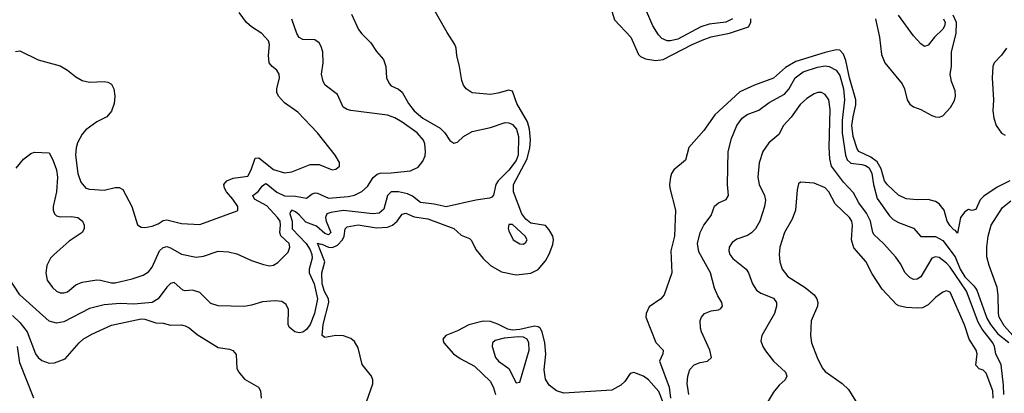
# Model space of a CAD drawing. Header units: inches. Extents: x 1173000 to 1307049, y 522583 to 678455.
# Tile 377 of 617: x 1273010 to 1278365, y 566116 to 568145. Entities that reach past the tile are written whole.
import ezdxf

# ---------------------------------------------------------------- set-up
doc = ezdxf.new("R2010")
doc.units = ezdxf.units.IN
doc.header["$MEASUREMENT"] = 0
doc.layers.add('B2576', color=7, linetype='Continuous')

msp = doc.modelspace()

# ---------------------------------------------------------------- linework, layer by layer
at = {"layer": 'B2576', "color": 5}
for points, elevation in [([(1276887, 568150), (1276850, 568132), (1276760.2, 568119.8), (1276714.5, 568105.5), (1276590, 568039.1), (1276550.1, 568030.1), (1276530.7, 568030.7), (1276503, 568043), (1276483.3, 568063.3), (1276452.4, 568112.4), (1276402, 568230)], 740), ([(1274814.5, 568174.5), (1274852.4, 568092.4), (1274870, 568067.8), (1274918.8, 568018.8), (1274950, 567972.7), (1274988.2, 567928.2), (1275001.6, 567890), (1275005.6, 567830), (1275018.7, 567798.7), (1275030, 567786.6), (1275070, 567767.8), (1275090, 567751.6), (1275123.7, 567690), (1275154.3, 567650), (1275203.2, 567610), (1275296.5, 567556.5), (1275322.7, 567530), (1275350, 567489.6), (1275370, 567474), (1275390, 567479.6), (1275423.1, 567510), (1275470, 567538), (1275570, 567559.8), (1275650, 567587.5), (1275670, 567585.4), (1275690, 567576), (1275711.4, 567550), (1275722.4, 567510), (1275720.1, 567410), (1275710, 567380.1), (1275670, 567327.8), (1275611.8, 567270), (1275600.2, 567250), (1275587.3, 567192.7), (1275578.4, 567181.6), (1275565.1, 567174.9), (1275490, 567164.6), (1275330, 567128.9), (1275263.4, 567143.4), (1275190, 567152.8), (1275145.9, 567185.9), (1275118.4, 567198.4), (1275070, 567209.7), (1275030.4, 567209.6), (1275009.3, 567190), (1274990, 567115.8), (1274965.5, 567094.5), (1274930, 567091.5), (1274770, 567108.7), (1274702.2, 567097.8), (1274679.8, 567090), (1274673.6, 567070), (1274677.3, 567050), (1274702.5, 566990), (1274690, 566976.9), (1274670, 566984.3), (1274623.3, 567023.3), (1274566.2, 567046.2), (1274530, 567085.4), (1274510, 567101.3), (1274489.2, 567110), (1274480, 567100), (1274478.5, 567090), (1274491.5, 567051.5), (1274490.8, 567010), (1274568.5, 566930), (1274590, 566894.9), (1274599.1, 566870), (1274601.3, 566850), (1274584.9, 566790), (1274584.5, 566770), (1274612.1, 566710), (1274630.3, 566630), (1274613, 566550), (1274590, 566489.2), (1274570, 566463.2), (1274550, 566448.1), (1274530, 566443.6), (1274506.8, 566450), (1274474.9, 566474.9), (1274470.4, 566490.4), (1274471.1, 566571.1), (1274458.5, 566598.5), (1274434.8, 566614.8), (1274399, 566619), (1274330, 566612.8), (1274270, 566594.2), (1274230, 566587.2), (1274090, 566592), (1274050, 566604.6), (1273990, 566664.4), (1273950, 566676), (1273910, 566672.4), (1273896.7, 566676.7), (1273850, 566718.5), (1273830, 566712.3), (1273810, 566692.9), (1273763.2, 566630), (1273730, 566610.1), (1273630, 566599.6), (1273555.7, 566604.3), (1273470, 566596.4), (1273390, 566576.8), (1273250, 566503.5), (1273210, 566496.1), (1273170, 566507), (1273010.2, 566650.2), (1272945.2, 566750)], 740), ([(1272987.9, 567972.1), (1273010, 567975.6), (1273110, 567926.7), (1273230, 567894.9), (1273270, 567871.3), (1273314.5, 567834.5), (1273350, 567814.7), (1273390, 567806), (1273470, 567808.8), (1273490, 567805.3), (1273510, 567794), (1273521.5, 567770), (1273527.1, 567730), (1273523.5, 567690), (1273510, 567647.6), (1273483.4, 567616.6), (1273428.5, 567590), (1273370, 567546.9), (1273350, 567524), (1273324.5, 567475.5), (1273317, 567450), (1273313.8, 567410), (1273326.2, 567310), (1273343, 567263), (1273370.2, 567230.2), (1273390, 567224.7), (1273470, 567218.6), (1273530, 567233.4), (1273550, 567234), (1273570, 567222.4), (1273619.3, 567130), (1273650, 567030.8), (1273670, 567017.6), (1273690, 567016), (1273730, 567023.2), (1273763.3, 567036.7), (1273790, 567053.8), (1273810, 567057.4), (1273890, 567037.7), (1273990, 567032.9), (1274193.4, 567106.6), (1274197, 567110), (1274196, 567130), (1274169.8, 567170), (1274134.2, 567210), (1274122.9, 567230), (1274119.6, 567250), (1274136.8, 567270), (1274170, 567284.2), (1274250, 567294.4), (1274269.5, 567330.5), (1274290, 567392.1), (1274310, 567394.6), (1274390, 567330.7), (1274450, 567313.8), (1274490, 567318.7), (1274590, 567357.7), (1274637.9, 567357.9), (1274710, 567330.4), (1274730, 567333), (1274749.4, 567350), (1274749.6, 567370), (1274726.3, 567410), (1274629.9, 567529.9), (1274522.8, 567642.8), (1274450, 567693.5), (1274418, 567730), (1274408.8, 567750), (1274408.9, 567768.9), (1274423.1, 567830), (1274420.9, 567850), (1274408.3, 567870), (1274382.2, 567890), (1274367.3, 567910), (1274362.1, 567950), (1274368.1, 568010), (1274362.4, 568030), (1274326.2, 568070), (1274270, 568105.4), (1274243.2, 568130), (1274203.9, 568183.9)], 780), ([(1272990, 567338), (1273030, 567387.7), (1273070, 567418), (1273090, 567424.7), (1273170, 567422), (1273190, 567384.7), (1273209.4, 567329.4), (1273215.1, 567290), (1273210.9, 567210), (1273191.3, 567130), (1273191.6, 567110), (1273199.5, 567090), (1273210, 567079.5), (1273230, 567074.9), (1273290, 567076.5), (1273326.8, 567070), (1273351, 567051), (1273360.3, 567030), (1273361.1, 567010), (1273350.4, 566990), (1273278.1, 566941.9), (1273196.5, 566870), (1273178, 566850), (1273157.6, 566810), (1273151.3, 566770), (1273159.6, 566730), (1273188.9, 566690), (1273210, 566671.6), (1273230, 566661.5), (1273250, 566660.8), (1273270, 566668), (1273314.7, 566705.3), (1273350, 566718.9), (1273430, 566731.8), (1273450, 566731), (1273510, 566715.9), (1273530, 566715.9), (1273622.3, 566737.7), (1273681.7, 566758.3), (1273710, 566776.2), (1273730, 566801.5), (1273769.5, 566890.5), (1273790, 566907.1), (1273810, 566912.6), (1273830, 566906), (1273890, 566871.9), (1273970, 566855.8), (1274010, 566860.2), (1274090, 566887.8), (1274144.7, 566884.7), (1274190, 566873.4), (1274270, 566836.5), (1274335, 566815), (1274370, 566808.5), (1274390, 566811.2), (1274414, 566826), (1274470, 566882.4), (1274478.8, 566910), (1274475.2, 566930), (1274430.8, 566970.8), (1274423.9, 566990), (1274428.5, 567030), (1274425.9, 567050), (1274412.5, 567070), (1274354.6, 567134.6), (1274287.3, 567170), (1274277.4, 567190), (1274307.5, 567212.5), (1274330, 567242.9), (1274345.6, 567254.4), (1274350, 567256.1), (1274407.8, 567207.8), (1274450, 567188.3), (1274510, 567186.5), (1274570, 567176.2), (1274600.8, 567199.2), (1274615.9, 567204.1), (1274630, 567203.7), (1274690, 567175.6), (1274795.4, 567184.6), (1274830, 567191.3), (1274870, 567211.6), (1274900.8, 567239.2), (1274932.9, 567287.1), (1274954, 567306), (1274970, 567311.9), (1275030, 567313), (1275135.3, 567324.7), (1275176.5, 567343.5), (1275203, 567377), (1275214.2, 567405.8), (1275217.5, 567430), (1275213.9, 567470), (1275205.4, 567490), (1275171.3, 567530), (1275090, 567587.6), (1275050, 567612.8), (1275010, 567626.7), (1274811.3, 567651.3), (1274790, 567657.2), (1274769.8, 567669.8), (1274738.8, 567738.8), (1274671.3, 567790), (1274659.7, 567810), (1274651.1, 567850), (1274660.4, 567910), (1274658.5, 567970), (1274650, 567999.3), (1274638.7, 568018.7), (1274614.7, 568034.7), (1274550, 568038.2), (1274530, 568048.7), (1274517.8, 568070), (1274490, 568148.2)], 760), ([(1274895.6, 566070), (1274930, 566168), (1274930.4, 566190), (1274923.9, 566210), (1274873.1, 566273.1), (1274850, 566363.5), (1274830, 566397.3), (1274810, 566413.8), (1274770, 566427.8), (1274730, 566429.5), (1274670, 566419.4), (1274655.3, 566430), (1274660.4, 566490), (1274691.8, 566610), (1274688.9, 566630), (1274668.3, 566668.3), (1274655.2, 566710), (1274653.3, 566770), (1274670.2, 566830), (1274630, 566930.9), (1274645.3, 566925.3), (1274650, 566928.1), (1274689.8, 566909.8), (1274711.8, 566908.2), (1274738.7, 566921.3), (1274765.9, 566950), (1274774.6, 566970), (1274780.5, 567010), (1274790, 567019.5), (1274850, 567030.4), (1274950, 567014.7), (1275010, 567017.8), (1275038.2, 567030), (1275063, 567050), (1275090, 567089.4), (1275110, 567093.9), (1275154.7, 567074.7), (1275230, 567064.3), (1275371, 567011), (1275410, 566974.1), (1275456.4, 566956.4), (1275466.6, 566946.6), (1275490, 566896.3), (1275530, 566847.5), (1275570, 566810.9), (1275630, 566776.3), (1275710, 566760.2), (1275790, 566767.7), (1275830, 566787.5), (1275870, 566834.8), (1275890, 566871), (1275910, 566923.6), (1275913.2, 566950), (1275908.7, 566970), (1275890, 567003.2), (1275870, 567026.7), (1275790, 567040.1), (1275761.6, 567061.6), (1275741.6, 567090), (1275696.2, 567210), (1275696.1, 567250), (1275769.5, 567390), (1275783.5, 567450), (1275787.6, 567490), (1275782.2, 567550), (1275771.1, 567590), (1275714.2, 567690), (1275690, 567756.9), (1275670, 567762.7), (1275610, 567745.3), (1275570, 567739.3), (1275470, 567747.1), (1275437.6, 567770), (1275422.9, 567790), (1275414, 567814), (1275402.4, 567890), (1275387.6, 567950), (1275384.5, 567990), (1275377, 568010), (1275334.6, 568074.6), (1275270, 568189.5)], 720), ([(1276230, 568190.4), (1276244.2, 568144.2), (1276332.9, 568050), (1276375.5, 567955.5), (1276385.8, 567945.8), (1276412.9, 567932.9), (1276470, 567924.2), (1276510, 567928.5), (1276666.6, 568010), (1276730, 568038.1), (1276770, 568051.9), (1276870, 568071.7), (1276974, 568106), (1276986.7, 568130), (1276985.4, 568150)], 720), ([(1277663.4, 568150), (1277685.7, 568050), (1277696.2, 567956.2), (1277714.3, 567910), (1277810, 567796.9), (1277821, 567770), (1277835.5, 567710), (1277850, 567686), (1277870, 567671.9), (1277910, 567657.2), (1277970, 567624.3), (1277990, 567616.8), (1278010, 567615.5), (1278030, 567623.5), (1278072.5, 567667.5), (1278093.9, 567706.1), (1278099.6, 567730), (1278098.2, 567758.2), (1278076.8, 567810), (1278070.3, 567850), (1278076.6, 567890), (1278078.1, 567970), (1278102.4, 568070), (1278104.2, 568130), (1278085.8, 568170)], 720), ([(1278033.4, 568150), (1278042.4, 568130), (1278038.9, 568110), (1278030, 568093.8), (1277985.1, 568050), (1277950, 568006.8), (1277930, 567998.8), (1277910, 568013.4), (1277870, 568056.5), (1277790, 568170.4)], 740), ([(1278393.8, 567270), (1278325.4, 567234.6), (1278252.5, 567187.5), (1278234.1, 567165.9), (1278210, 567114.5), (1278190, 567109.3), (1278170, 567114.5), (1278150, 567102), (1278127.2, 567070), (1278110, 566985.2), (1278099.7, 566999.7), (1278090, 567003.6), (1278070, 567024.7), (1278053.3, 567050), (1278036.8, 567110), (1278010, 567144.8), (1277990, 567157.8), (1277950, 567168.8), (1277890, 567166.1), (1277830, 567171.3), (1277790, 567191.4), (1277730, 567247.5), (1277713.8, 567270), (1277695.2, 567335.2), (1277673, 567373), (1277638.4, 567398.4), (1277573.7, 567430), (1277563.7, 567443.7), (1277542.3, 567510), (1277536.2, 567570), (1277541.8, 567618.2), (1277557.2, 567682.8), (1277556.9, 567710), (1277523.2, 567830), (1277503.5, 567923.5), (1277490, 567958.3), (1277470, 567980.2), (1277450, 567981.8), (1277390, 567966.7), (1277230, 567917.1), (1277174.8, 567885.2), (1277110, 567827.3), (1277005.3, 567790), (1276926.7, 567753.3), (1276790, 567629), (1276730, 567542.8), (1276649, 567451), (1276630, 567382.9), (1276568, 567330), (1276554.9, 567310), (1276548.5, 567290), (1276543.1, 567250), (1276545.3, 567230), (1276577.2, 567110), (1276570.1, 566969.9), (1276551.6, 566890), (1276555.8, 566770), (1276514.9, 566650), (1276496, 566630), (1276433.6, 566586.4), (1276416.6, 566550), (1276415.8, 566530), (1276470, 566392.4), (1276508.9, 566350), (1276507.6, 566330), (1276490.2, 566290), (1276541.6, 566150), (1276549.4, 566089.4)], 720), ([(1278375.9, 567990), (1278350, 567952.5), (1278310, 567911.1), (1278302.3, 567890), (1278298.9, 567830), (1278305.1, 567710), (1278302.5, 567650), (1278307.2, 567610), (1278321.1, 567570), (1278348.9, 567528.9), (1278370, 567517)], 720), ([(1276649, 566110), (1276639.1, 566170), (1276643, 566210), (1276654.8, 566245.2), (1276677.1, 566270), (1276710, 566283.8), (1276750, 566291.5), (1276772.2, 566310), (1276762.8, 566350), (1276718.4, 566450), (1276712.7, 566470), (1276710.8, 566510.8), (1276718.4, 566530), (1276734, 566550), (1276770, 566564.7), (1276811, 566570), (1276823.1, 566576.9), (1276832, 566590), (1276828.7, 566610), (1276806.1, 566646.1), (1276787.7, 566687.7), (1276766.4, 566770), (1276703.8, 566883.8), (1276696.6, 566930), (1276710.2, 566990), (1276730.1, 567029.9), (1276770, 567081.6), (1276788.3, 567131.7), (1276809.5, 567150.5), (1276851.7, 567168.3), (1276865.5, 567190), (1276859.8, 567250), (1276862.7, 567430), (1276880.3, 567499.7), (1276910.2, 567570), (1276939.7, 567610), (1276966, 567630), (1277030, 567653.5), (1277085.4, 567694.6), (1277170, 567740.2), (1277191.9, 567768.1), (1277227.7, 567830), (1277270, 567861.7), (1277348, 567888), (1277390, 567893.5), (1277412.8, 567890), (1277450.5, 567870), (1277470, 567841.2), (1277490.6, 567769.4), (1277495.4, 567710), (1277482.8, 567597.2), (1277482.1, 567530), (1277500.6, 567410), (1277510, 567383.2), (1277530, 567365.5), (1277590, 567359.4), (1277610, 567353.6), (1277630, 567339.6), (1277645, 567310), (1277653.4, 567250), (1277673.3, 567173.3), (1277740.6, 567080.6), (1277760.7, 567060.7), (1277790, 567044.1), (1277870, 567012.1), (1277910, 566966.8), (1277990, 566966.8), (1278030, 566945.6), (1278097.6, 566857.6), (1278124.7, 566790), (1278149.4, 566749.4), (1278199, 566699), (1278215.3, 566675.3), (1278270, 566524.3), (1278288.8, 566490), (1278330, 566439.9), (1278390, 566391.5)], 740), ([(1278361.9, 566110), (1278360.8, 566160.8), (1278348.2, 566270), (1278317.7, 566330), (1278310.7, 566370), (1278301.8, 566390), (1278243.9, 566463.9), (1278222.7, 566502.7), (1278158.6, 566670), (1278070, 566800.2), (1278050, 566822.7), (1278010, 566852.7), (1277990, 566856.8), (1277970, 566849.8), (1277910, 566748.3), (1277890, 566736.3), (1277870, 566734.7), (1277850, 566744.4), (1277825.1, 566770), (1277799.7, 566819.7), (1277774.5, 566854.5), (1277707.1, 566930), (1277656.5, 566976.5), (1277649.3, 566990), (1277637.1, 567050), (1277614.8, 567094.8), (1277573.2, 567150), (1277544.7, 567204.7), (1277490, 567262.2), (1277425.5, 567350), (1277415.4, 567390), (1277412.2, 567452.2), (1277417.2, 567657.2), (1277411, 567710), (1277390, 567738.7), (1277370, 567748.7), (1277350, 567749.8), (1277330, 567742.4), (1277290, 567717), (1277254.9, 567685.1), (1277204.9, 567615.1), (1277163.6, 567570), (1277138.1, 567521.9), (1277083.4, 567476.6), (1277051.3, 567430), (1277032.3, 567367.7), (1277023.8, 567290), (1277031, 567250), (1277060.2, 567190), (1277065.5, 567165.5), (1277060.5, 567130), (1277035.9, 567050), (1277012.1, 567010), (1276990, 566987.7), (1276967.2, 566972.8), (1276910, 566953.1), (1276884.8, 566935.2), (1276867.8, 566910), (1276865.8, 566890), (1276872.8, 566870), (1276888.3, 566848.3), (1276960.3, 566790), (1276973.6, 566770), (1276995.2, 566710), (1277016.8, 566676.8), (1277040, 566660), (1277110, 566633.4), (1277125.8, 566610), (1277126.4, 566590), (1277114.3, 566550), (1277045.8, 566430), (1277041.4, 566401.4), (1277052.1, 566370), (1277066.1, 566346.1), (1277110, 566290.3), (1277175.5, 566230), (1277182, 566210), (1277173.4, 566190), (1277139.9, 566160.1), (1277110, 566122.7), (1277059.6, 566040.4)], 760), ([(1278303.3, 566090), (1278302.9, 566130), (1278266.2, 566226.2), (1278250, 566241.1), (1278228.4, 566248.4), (1278209.7, 566269.7), (1278217.2, 566330), (1278212.4, 566350), (1278173.9, 566410), (1278148.2, 566488.2), (1278070, 566665.7), (1278050, 566672.9), (1278030, 566665.8), (1277990, 566635.8), (1277950, 566595.9), (1277918.9, 566581.1), (1277890, 566578.4), (1277830, 566582.8), (1277791.1, 566591.1), (1277778.4, 566598.4), (1277700.7, 566680.7), (1277645.5, 566765.5), (1277612.1, 566832.1), (1277546.1, 566906.1), (1277533.6, 566950), (1277538.9, 567030), (1277534.9, 567050), (1277522.2, 567070), (1277445.3, 567145.3), (1277410.6, 567210), (1277390, 567232.5), (1277330, 567257.8), (1277256.8, 567263.2), (1277246.2, 567253.8), (1277238.6, 567221.4), (1277228.3, 567110), (1277210, 567061.6), (1277169.3, 566990), (1277143.5, 566910), (1277139.8, 566870), (1277144.6, 566830), (1277156.5, 566790), (1277188.1, 566750), (1277281.8, 566690), (1277330.3, 566650), (1277344.9, 566630), (1277350.2, 566610), (1277349.1, 566590), (1277314, 566510), (1277310.2, 566430.2), (1277316.5, 566390), (1277346.7, 566310), (1277374, 566254), (1277390, 566234.9), (1277483.2, 566170), (1277517.1, 566137.1), (1277570, 566052.4)], 780), ([(1278411.8, 566430), (1278363.3, 566483.3), (1278337, 566530), (1278332.3, 566550), (1278331.4, 566648.6), (1278325.4, 566690), (1278281.7, 566810), (1278270, 566857.3), (1278269, 566911), (1278276.1, 566970), (1278293.6, 567030), (1278355.5, 567124.5), (1278399.4, 567160.6)], 740), ([(1272970, 566539.5), (1273010, 566501), (1273050.6, 566450), (1273095.6, 566330), (1273110, 566310.3), (1273130, 566294.7), (1273170, 566279.6), (1273199.3, 566280.7), (1273256.4, 566303.6), (1273332.6, 566390), (1273355.8, 566410), (1273401.9, 566438.1), (1273510, 566486.4), (1273670, 566521.3), (1273690, 566518.9), (1273750, 566499), (1273790, 566497.1), (1273830, 566486), (1273890, 566487.2), (1273910, 566482), (1273931, 566471), (1273975.4, 566435.4), (1274090, 566364), (1274150, 566356), (1274168.9, 566348.9), (1274186.3, 566326.3), (1274191.6, 566251.6), (1274201.1, 566230), (1274233.3, 566193.3), (1274308, 566150), (1274319.5, 566130), (1274322.8, 566090)], 720), ([(1276510, 566066.4), (1276485.7, 566125.7), (1276429.8, 566190), (1276402, 566210), (1276350, 566228.3), (1276330, 566223.7), (1276300.3, 566179.7), (1276279.4, 566160.6), (1276230, 566133.7), (1275970, 566117.7), (1275930, 566129.7), (1275890, 566159.7), (1275870, 566192.3), (1275862.9, 566242.9), (1275870.9, 566329.1), (1275866.7, 566390), (1275852.1, 566450), (1275839.9, 566470), (1275830, 566476.6), (1275810, 566480.9), (1275730, 566462.6), (1275690, 566459.7), (1275664.5, 566464.5), (1275610, 566491.8), (1275570, 566505.7), (1275530, 566508.4), (1275452, 566488), (1275390, 566454.5), (1275326.7, 566430), (1275311.8, 566410), (1275317.3, 566390), (1275369.4, 566330), (1275404.8, 566304.8), (1275484.2, 566264.2), (1275570, 566179.7), (1275586.7, 566146.7), (1275597.1, 566110)], 720), ([(1273086.1, 566090), (1273010, 566282.4), (1272997.4, 566370)], 720)]:
    msp.add_lwpolyline(points, dxfattribs=dict(at, elevation=elevation))
at = {"layer": 'B2576', "color": 5, "elevation": 740}
for points in [[(1275670, 567033.2), (1275666.7, 567013.3), (1275670, 566998), (1275693, 566950), (1275730, 566927), (1275750, 566926.7), (1275763.3, 566936.7), (1275769.5, 566950), (1275758.7, 566970), (1275690, 567032.8)], [(1275722, 566422), (1275644.8, 566415.2), (1275596.5, 566403.5), (1275580.4, 566390), (1275579, 566370), (1275598, 566310), (1275613, 566290), (1275670.2, 566250), (1275710, 566172.7), (1275730, 566176.3), (1275780.9, 566350), (1275778.7, 566390), (1275770, 566409.7), (1275750, 566420.4)]]:
    msp.add_lwpolyline(points, close=True, dxfattribs=at)

doc.saveas('drawing.dxf')
